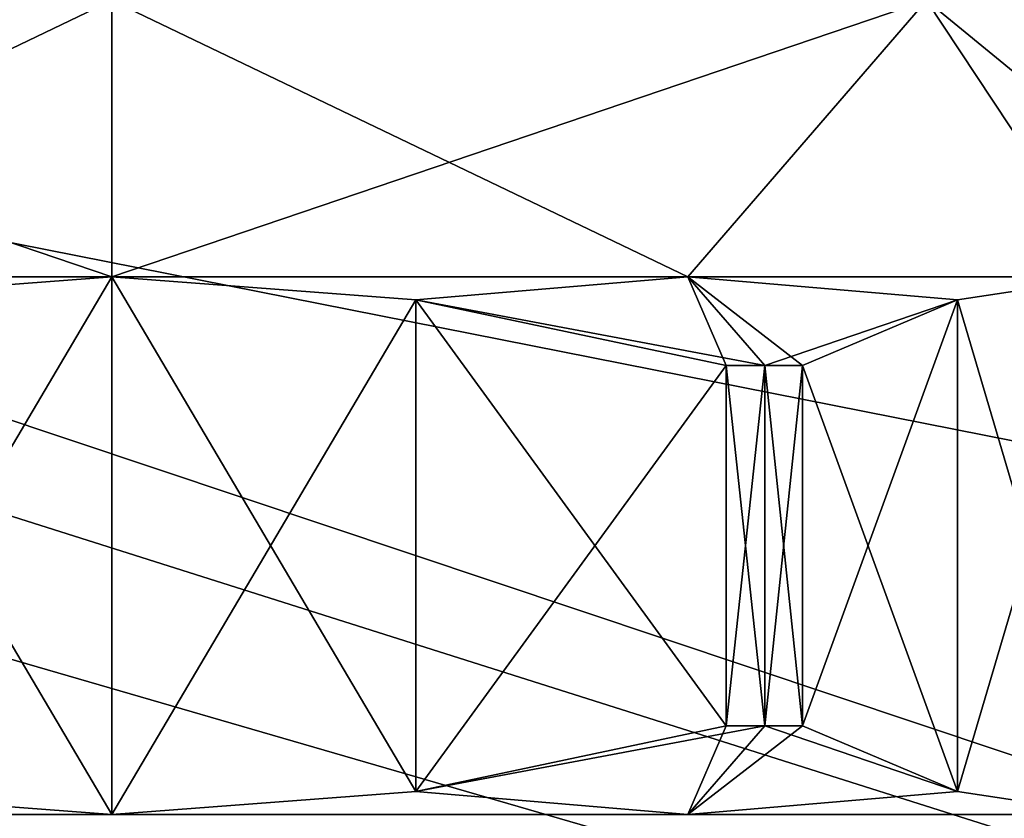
# Model space of a CAD drawing. Header units: metres. Extents: x -205 to 205, y -82 to 82.
# Tile 323 of 426: x 130 to 143, y -57 to -46. Entities that reach past the tile are written whole.
import ezdxf

# ---------------------------------------------------------------- set-up
doc = ezdxf.new("R2010")
doc.units = ezdxf.units.M
doc.layers.add('solid_PRT0003', color=7, linetype='CONTINUOUS')

msp = doc.modelspace()

# ---------------------------------------------------------------- linework, layer by layer
at = {"layer": 'solid_PRT0003'}
for points in [[(0, -75), (0, 75), (200, 75)], [(200, -75), (0, -75), (200, 75)], [(112.783806, -45.809784, 1.5), (109.640572, -46.364033, 1.5), (200, -75, 1.5)], [(164.837662, -56.110996, 1.5), (112.783806, -45.809784, 1.5), (200, -75, 1.5)], [(164.837662, -56.110996, 1.5), (149.216187, -45.809784, 1.5), (112.783806, -45.809784, 1.5)], [(130.989243, -49.599926, 39.5), (130.989243, -46, 39.5), (120.382637, -46, 35.106598)], [(130.989243, -49.599926, 39.5), (120.382637, -46, 35.106598), (123.489235, -49.599926, 37.490379)], [(123.489235, -49.599926, 11.509619), (120.382637, -46, 13.893401), (130.989243, -46, 9.5)], [(123.489235, -49.599926, 11.509619), (130.989243, -46, 9.5), (130.989243, -49.599926, 9.5)], [(138.489243, -49.599926, 37.490379), (141.59584, -46, 35.106598), (130.989243, -46, 39.5)], [(138.489243, -49.599926, 37.490379), (130.989243, -46, 39.5), (130.989243, -49.599926, 39.5)], [(130.989243, -49.599926, 9.5), (130.989243, -46, 9.5), (141.59584, -46, 13.893401)], [(138.489243, -49.599926, 11.509619), (130.989243, -49.599926, 9.5), (141.59584, -46, 13.893401)], [(138.489243, -49.599926, 11.509619), (141.59584, -46, 13.893401), (143.979614, -49.599926, 17)], [(138.489243, -49.599926, 37.490379), (143.979614, -49.599926, 32), (141.59584, -46, 35.106598)], [(143.979614, -49.599926, 17), (141.59584, -46, 13.893401), (145.989243, -46, 24.5)], [(145.989243, -49.599926, 24.5), (145.989243, -46, 24.5), (141.59584, -46, 35.106598)], [(145.989243, -49.599926, 24.5), (141.59584, -46, 35.106598), (143.979614, -49.599926, 32)], [(109.640572, -46.364033, 1.5), (106.87645, -47.959885, 1.5), (200, -75, 1.5)], [(106.87645, -47.959885, 1.5), (97.162331, -56.110996, 1.5), (200, -75, 1.5)], [(127.030037, -49.896515, 39.5), (130.989243, -49.599926, 39.5), (123.489235, -49.599926, 37.490379)], [(127.030052, -49.896515, 9.5), (123.489235, -49.599926, 11.509619), (130.989243, -49.599926, 9.5)], [(130.989243, -56.599926, 39.5), (130.989243, -49.599926, 39.5), (127.030037, -49.896515, 39.5)], [(127.030045, -56.303333, 9.5), (127.030052, -49.896515, 9.5), (130.989243, -49.599926, 9.5)], [(127.030045, -56.303333, 9.5), (130.989243, -49.599926, 9.5), (130.989243, -56.599926, 9.5)], [(134.94841, -49.896515, 39.5), (138.489243, -49.599926, 37.490379), (130.989243, -49.599926, 39.5)], [(134.948425, -56.303333, 39.5), (134.94841, -49.896515, 39.5), (130.989243, -49.599926, 39.5)], [(130.989243, -56.599926, 39.5), (134.948425, -56.303333, 39.5), (130.989243, -49.599926, 39.5)], [(134.948425, -49.896515, 9.5), (130.989243, -49.599926, 9.5), (138.489243, -49.599926, 11.509619)], [(130.989243, -56.599926, 9.5), (130.989243, -49.599926, 9.5), (134.948425, -49.896515, 9.5)], [(134.94841, -49.896515, 39.5), (139.489243, -50.754627, 39.222431), (138.489243, -49.599926, 37.490379)], [(138.989243, -50.754627, 9.5), (134.948425, -49.896515, 9.5), (138.489243, -49.599926, 11.509619)], [(142.000031, -49.896515, 13.57125), (138.489243, -49.599926, 11.509619), (143.979614, -49.599926, 17)], [(139.489243, -50.754627, 9.777568), (138.989243, -50.754627, 9.5), (138.489243, -49.599926, 11.509619)], [(142.000031, -49.896515, 13.57125), (139.489243, -50.754627, 9.777568), (138.489243, -49.599926, 11.509619)], [(142.000015, -49.896515, 35.428764), (143.979614, -49.599926, 32), (138.489243, -49.599926, 37.490379)], [(139.979614, -50.754627, 38.928204), (142.000015, -49.896515, 35.428764), (138.489243, -49.599926, 37.490379)], [(139.489243, -50.754627, 39.222431), (139.979614, -50.754627, 38.928204), (138.489243, -49.599926, 37.490379)], [(142.000015, -56.303333, 13.571238), (142.000031, -49.896515, 13.57125), (143.979614, -49.599926, 17)], [(142.000015, -56.303333, 13.571238), (143.979614, -49.599926, 17), (143.979614, -56.599926, 17)], [(143.979614, -56.599926, 32), (143.979614, -49.599926, 32), (142.000015, -49.896515, 35.428764)], [(127.030052, -56.303337, 39.5), (130.989243, -56.599926, 39.5), (127.030037, -49.896515, 39.5)], [(134.94841, -56.303337, 9.5), (130.989243, -56.599926, 9.5), (134.948425, -49.896515, 9.5)], [(134.94841, -56.303337, 9.5), (134.948425, -49.896515, 9.5), (138.989243, -50.754627, 9.5)], [(134.94841, -49.896515, 39.5), (138.989243, -50.754627, 39.5), (139.489243, -50.754627, 39.222431)], [(138.989243, -55.445225, 39.5), (138.989243, -50.754627, 39.5), (134.94841, -49.896515, 39.5)], [(134.948425, -56.303333, 39.5), (138.989243, -55.445225, 39.5), (134.94841, -49.896515, 39.5)], [(142.000031, -49.896515, 13.57125), (139.979614, -50.754627, 10.071796), (139.489243, -50.754627, 9.777568)], [(139.979614, -55.445225, 10.071796), (139.979614, -50.754627, 10.071796), (142.000031, -49.896515, 13.57125)], [(142.000015, -56.303333, 13.571238), (139.979614, -55.445225, 10.071796), (142.000031, -49.896515, 13.57125)], [(142.000031, -56.303337, 35.428749), (142.000015, -49.896515, 35.428764), (139.979614, -50.754627, 38.928204)], [(142.000031, -56.303337, 35.428749), (143.979614, -56.599926, 32), (142.000015, -49.896515, 35.428764)], [(134.94841, -56.303337, 9.5), (138.989243, -50.754627, 9.5), (138.989243, -55.445225, 9.5)], [(138.989243, -55.445225, 9.5), (138.989243, -50.754627, 9.5), (139.489243, -50.754627, 9.777568)], [(139.489243, -55.445225, 9.777568), (138.989243, -55.445225, 9.5), (139.489243, -50.754627, 9.777568)], [(139.489243, -55.445225, 39.222431), (139.489243, -50.754627, 39.222431), (138.989243, -50.754627, 39.5)], [(139.489243, -55.445225, 39.222431), (138.989243, -50.754627, 39.5), (138.989243, -55.445225, 39.5)], [(139.489243, -55.445225, 9.777568), (139.489243, -50.754627, 9.777568), (139.979614, -50.754627, 10.071796)], [(139.979614, -55.445225, 10.071796), (139.489243, -55.445225, 9.777568), (139.979614, -50.754627, 10.071796)], [(139.979614, -55.445225, 38.928204), (139.979614, -50.754627, 38.928204), (139.489243, -50.754627, 39.222431)], [(139.489243, -55.445225, 39.222431), (139.979614, -55.445225, 38.928204), (139.489243, -50.754627, 39.222431)], [(142.000031, -56.303337, 35.428749), (139.979614, -50.754627, 38.928204), (139.979614, -55.445225, 38.928204)], [(134.94841, -56.303337, 9.5), (138.989243, -55.445225, 9.5), (139.489243, -55.445225, 9.777568)], [(138.489243, -56.599926, 11.509619), (134.94841, -56.303337, 9.5), (139.489243, -55.445225, 9.777568)], [(138.489243, -56.599926, 37.490379), (138.989243, -55.445225, 39.5), (134.948425, -56.303333, 39.5)], [(138.489243, -56.599926, 37.490379), (139.489243, -55.445225, 39.222431), (138.989243, -55.445225, 39.5)], [(138.489243, -56.599926, 37.490379), (142.000031, -56.303337, 35.428749), (139.489243, -55.445225, 39.222431)], [(138.489243, -56.599926, 11.509619), (139.489243, -55.445225, 9.777568), (139.979614, -55.445225, 10.071796)], [(138.489243, -56.599926, 11.509619), (139.979614, -55.445225, 10.071796), (142.000015, -56.303333, 13.571238)], [(142.000031, -56.303337, 35.428749), (139.979614, -55.445225, 38.928204), (139.489243, -55.445225, 39.222431)], [(97.162331, -56.110996, 1.5), (82.463348, -59.144897, 1.5), (200, -75, 1.5)], [(123.489235, -56.599926, 11.509619), (127.030045, -56.303333, 9.5), (130.989243, -56.599926, 9.5)], [(123.489235, -56.599926, 37.490379), (130.989243, -56.599926, 39.5), (127.030052, -56.303337, 39.5)], [(138.489243, -56.599926, 37.490379), (134.948425, -56.303333, 39.5), (130.989243, -56.599926, 39.5)], [(138.489243, -56.599926, 11.509619), (130.989243, -56.599926, 9.5), (134.94841, -56.303337, 9.5)], [(138.489243, -56.599926, 11.509619), (142.000015, -56.303333, 13.571238), (143.979614, -56.599926, 17)], [(138.489243, -56.599926, 37.490379), (143.979614, -56.599926, 32), (142.000031, -56.303337, 35.428749)], [(115.989235, -56.599926, 24.5), (145.989243, -56.599926, 24.5), (145.478119, -56.599926, 28.382286)], [(115.989235, -56.599926, 24.5), (116.500343, -56.599926, 20.617714), (145.989243, -56.599926, 24.5)], [(116.500343, -56.599926, 28.382286), (115.989235, -56.599926, 24.5), (145.478119, -56.599926, 28.382286)], [(116.500343, -56.599926, 28.382286), (143.979614, -56.599926, 32), (117.998856, -56.599926, 32)], [(116.500343, -56.599926, 28.382286), (145.478119, -56.599926, 28.382286), (143.979614, -56.599926, 32)], [(116.500343, -56.599926, 20.617714), (117.998856, -56.599926, 17), (145.478119, -56.599926, 20.617714)], [(116.500343, -56.599926, 20.617714), (145.478119, -56.599926, 20.617714), (145.989243, -56.599926, 24.5)], [(138.489243, -56.599926, 37.490379), (117.998856, -56.599926, 32), (143.979614, -56.599926, 32)], [(143.979614, -56.599926, 17), (117.998856, -56.599926, 17), (123.489235, -56.599926, 11.509619)], [(145.478119, -56.599926, 20.617714), (117.998856, -56.599926, 17), (143.979614, -56.599926, 17)], [(138.489243, -56.599926, 37.490379), (123.489235, -56.599926, 37.490379), (117.998856, -56.599926, 32)], [(138.489243, -56.599926, 37.490379), (130.989243, -56.599926, 39.5), (123.489235, -56.599926, 37.490379)], [(138.489243, -56.599926, 11.509619), (123.489235, -56.599926, 11.509619), (130.989243, -56.599926, 9.5)], [(138.489243, -56.599926, 11.509619), (143.979614, -56.599926, 17), (123.489235, -56.599926, 11.509619)]]:
    msp.add_3dface(points, dxfattribs=at)

doc.saveas('drawing.dxf')
